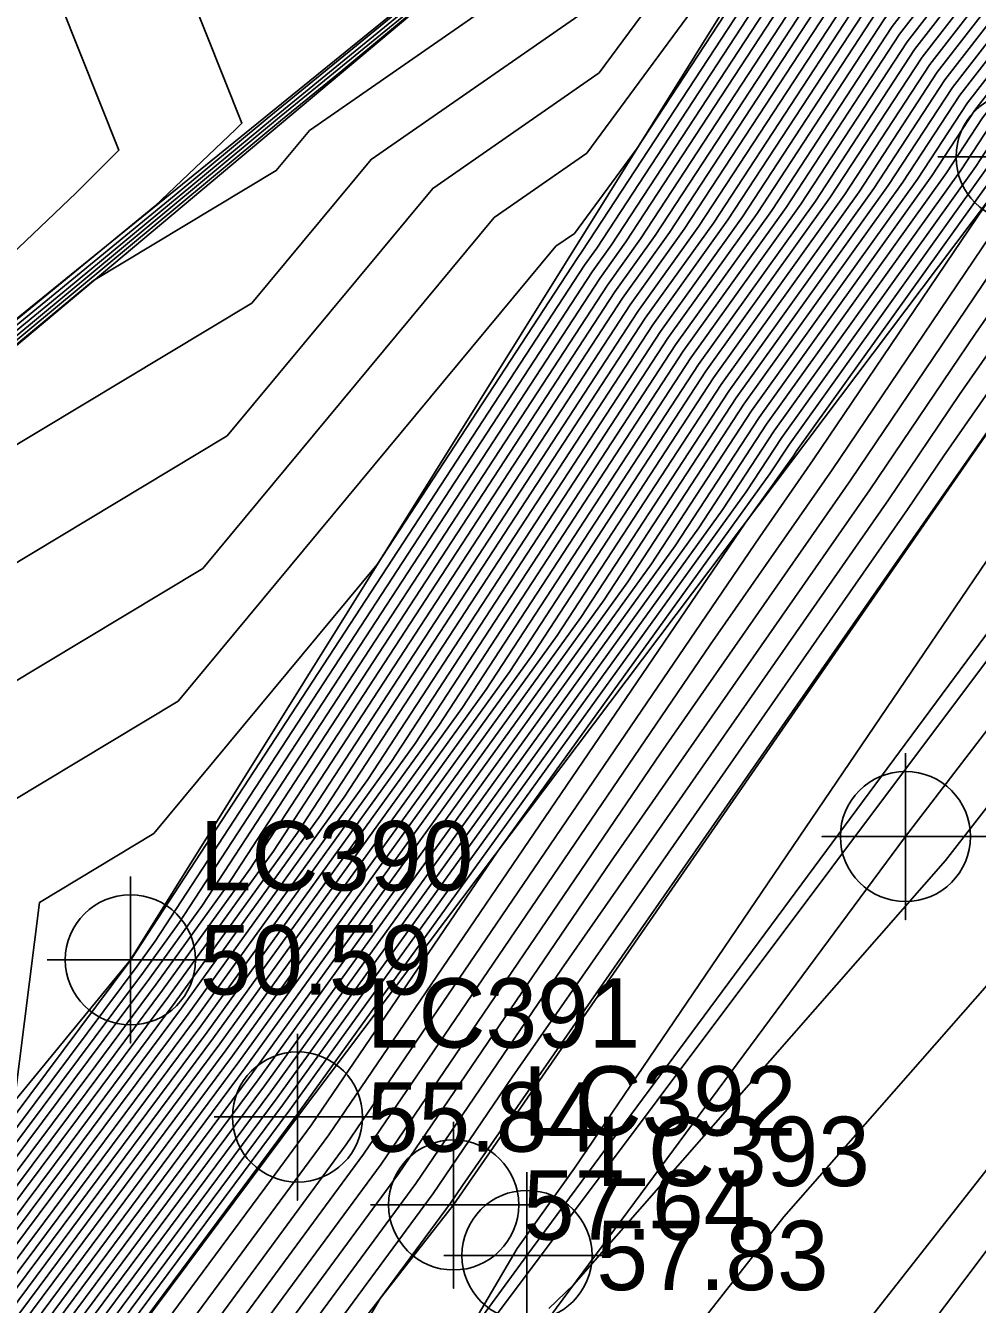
# Model space of a CAD drawing. Extents: x 2188792 to 2191981, y 386090 to 389710.
# Drawn here: x 2190687.86 to 2190722.15, y 388423.85 to 388469.93 of the extents above; entities that cross this region are included whole.
import ezdxf

# ---------------------------------------------------------------- set-up
doc = ezdxf.new("R2010")
doc.units = 0
for name, color, linetype in [('DTM Contours Major', 7, 'Continuous'), ('DTM Contours Minor', 7, 'Continuous'), ('Exist DTM Breakline', 7, 'Continuous'), ('Exist DTM Breakline Cogo Elevation', 7, 'Continuous'), ('Exist DTM Breakline Cogo Number', 7, 'Continuous'), ('Exist DTM Breakline Cogo Point CELL', 7, 'Continuous'), ('Exist DTM Breakline Underwater', 7, 'Continuous'), ('Exist Roads EOP', 7, 'Continuous'), ('Exist Roads EOT', 7, 'Continuous'), ('Exist Roads EOT Cogo Point CELL', 7, 'Continuous')]:
    doc.layers.add(name, color=color, linetype=linetype)

msp = doc.modelspace()

# ---------------------------------------------------------------- linework, layer by layer
at = {"layer": 'DTM Contours Major'}
for points in [[(2190678.699, 388420.503), (2190681.482, 388442.694), (2190694.241, 388450.369), (2190704.746, 388463.018), (2190708.08, 388465.334), (2190714.617, 388474.204), (2190716.506, 388476.141), (2190733.415, 388497.23), (2190738.811, 388503.959), (2190745.77, 388511.223), (2190764.767, 388531.995)], [(2190766.105, 388531.453), (2190747.401, 388509.22), (2190746.852, 388508.518), (2190736.585, 388496.621), (2190735.774, 388495.576), (2190719.013, 388476.054), (2190716.36, 388472.634), (2190709.489, 388462.136), (2190708.546, 388460.818), (2190693.38, 388437.592), (2190692.105, 388435.824), (2190691.003, 388434.343), (2190676.602, 388415.066)], [(2190767.103, 388530.576), (2190751.996, 388512.619), (2190748, 388507.51), (2190739.633, 388497.814), (2190736.942, 388494.345), (2190723.278, 388478.431), (2190717.718, 388471.263), (2190712.114, 388462.701), (2190709.912, 388459.624), (2190697.638, 388440.828), (2190693.252, 388434.745), (2190689.461, 388429.649), (2190678.051, 388414.376)], [(2190768.101, 388529.699), (2190756.592, 388516.018), (2190749.149, 388506.502), (2190742.681, 388499.007), (2190738.11, 388493.115), (2190727.544, 388480.808), (2190719.076, 388469.893), (2190714.739, 388463.266), (2190711.278, 388458.431), (2190701.897, 388444.065), (2190694.399, 388433.666), (2190687.918, 388424.954), (2190679.5, 388413.687)], [(2190769.099, 388528.821), (2190761.187, 388519.417), (2190750.297, 388505.494), (2190745.729, 388500.201), (2190739.279, 388491.884), (2190731.809, 388483.185), (2190720.434, 388468.522), (2190717.364, 388463.831), (2190712.644, 388457.238), (2190706.155, 388447.301), (2190695.547, 388432.587), (2190686.376, 388420.26)], [(2190770.377, 388526.214), (2190752.594, 388503.478), (2190751.825, 388502.587), (2190741.615, 388489.424), (2190740.34, 388487.939), (2190723.15, 388465.78), (2190722.614, 388464.961), (2190715.376, 388454.851), (2190714.672, 388453.774), (2190704.871, 388440.18), (2190698.162, 388430.319), (2190696.685, 388428.311), (2190684.103, 388411.323)], [(2190773.604, 388525.152), (2190763.473, 388512.153), (2190754.959, 388501.639), (2190749.621, 388494.778), (2190743.95, 388487.481), (2190734.82, 388475.745), (2190725.536, 388463.798), (2190722.081, 388458.837), (2190718.275, 388453.204), (2190708.956, 388439.824), (2190701.291, 388428.556), (2190690.697, 388414.157)], [(2190753.173, 388524.611), (2190744.564, 388514.235), (2190743.493, 388513.013), (2190730.276, 388499.234), (2190726.347, 388494.639), (2190709.9, 388477.28), (2190702.537, 388471.15), (2190696.934, 388466.563), (2190685.466, 388457.044), (2190673.765, 388447.445), (2190664.06, 388437), (2190658.474, 388431.603), (2190642.824, 388414.506)], [(2190765.782, 388522.815), (2190751.446, 388504.486), (2190748.777, 388501.394), (2190740.447, 388490.654), (2190736.075, 388485.562), (2190721.792, 388467.151), (2190719.989, 388464.396), (2190714.01, 388456.045), (2190710.413, 388450.537), (2190696.694, 388431.508), (2190684.833, 388415.566)]]:
    msp.add_lwpolyline(points, dxfattribs=at)
at = {"layer": 'DTM Contours Minor'}
for points in [[(2190693.873, 388536.747), (2190684.704, 388498.145), (2190684.317, 388492.666), (2190685.281, 388492.409), (2190695.651, 388466.413), (2190695.425, 388466.187), (2190692.519, 388463.421), (2190673.264, 388447.624), (2190671.107, 388445.302), (2190657.468, 388432.125), (2190655.857, 388430.365), (2190646.78, 388421.798)], [(2190676.022, 388415.342), (2190691.62, 388436.221), (2190691.646, 388436.256), (2190691.676, 388436.298), (2190707.999, 388461.295), (2190708.439, 388461.91), (2190715.817, 388473.183), (2190717.307, 388475.103), (2190735.306, 388496.068), (2190735.366, 388496.144), (2190736.586, 388497.558), (2190744.419, 388507.327), (2190746.412, 388509.407), (2190752.06, 388515.583), (2190765.706, 388531.804)], [(2190676.312, 388415.204), (2190691.312, 388435.282), (2190691.876, 388436.04), (2190692.528, 388436.945), (2190708.272, 388461.056), (2190708.964, 388462.023), (2190716.088, 388472.908), (2190718.16, 388475.578), (2190735.54, 388495.822), (2190735.975, 388496.383), (2190744.964, 388506.798), (2190746.289, 388508.45), (2190746.625, 388508.801), (2190747.581, 388509.846), (2190765.906, 388531.629)], [(2190766.305, 388531.278), (2190748.32, 388509.9), (2190747.082, 388508.316), (2190737.194, 388496.86), (2190736.007, 388495.33), (2190719.866, 388476.529), (2190716.632, 388472.36), (2190710.014, 388462.249), (2190708.819, 388460.579), (2190694.231, 388438.239), (2190692.334, 388435.608), (2190690.695, 388433.404), (2190676.892, 388414.928)], [(2190766.504, 388531.102), (2190749.239, 388510.579), (2190747.311, 388508.115), (2190737.804, 388497.098), (2190736.241, 388495.083), (2190720.719, 388477.004), (2190716.903, 388472.086), (2190710.539, 388462.362), (2190709.092, 388460.34), (2190695.083, 388438.887), (2190692.564, 388435.393), (2190690.386, 388432.465), (2190677.182, 388414.79)], [(2190766.704, 388530.927), (2190750.158, 388511.259), (2190747.541, 388507.913), (2190738.414, 388497.337), (2190736.475, 388494.837), (2190721.572, 388477.48), (2190717.175, 388471.812), (2190711.064, 388462.475), (2190709.365, 388460.102), (2190695.935, 388439.534), (2190692.793, 388435.177), (2190690.078, 388431.526), (2190677.471, 388414.652)], [(2190687.839, 388530.765), (2190680.778, 388501.039), (2190679.927, 388488.999), (2190682.047, 388488.435), (2190691.221, 388465.434), (2190689.682, 388463.899), (2190672.815, 388447.837), (2190658.012, 388434.756), (2190657.342, 388434.21), (2190656.65, 388434.843), (2190646.251, 388430.558), (2190654.091, 388430.603), (2190634.238, 388412.477)], [(2190766.903, 388530.751), (2190751.077, 388511.939), (2190747.771, 388507.711), (2190739.023, 388497.576), (2190736.708, 388494.591), (2190722.425, 388477.955), (2190717.446, 388471.538), (2190711.589, 388462.588), (2190709.638, 388459.863), (2190696.786, 388440.181), (2190693.023, 388434.961), (2190689.769, 388430.587), (2190677.761, 388414.514)], [(2190795.379, 388530.476), (2190782.251, 388516.307), (2190776.96, 388510.484), (2190770.903, 388502.606), (2190757.465, 388485.127), (2190753.944, 388480.765), (2190743.204, 388467.455), (2190739.071, 388462.335), (2190723.288, 388442.774), (2190721.001, 388439.846), (2190707.596, 388424.557), (2190706.71, 388423.706)], [(2190767.302, 388530.4), (2190752.915, 388513.298), (2190748.23, 388507.308), (2190740.242, 388498.053), (2190737.176, 388494.099), (2190724.131, 388478.906), (2190717.99, 388470.989), (2190712.639, 388462.814), (2190710.185, 388459.386), (2190698.49, 388441.476), (2190693.482, 388434.529), (2190689.152, 388428.71), (2190678.341, 388414.238)], [(2190767.502, 388530.225), (2190753.834, 388513.978), (2190748.46, 388507.107), (2190740.852, 388498.292), (2190737.409, 388493.853), (2190724.984, 388479.381), (2190718.261, 388470.715), (2190713.164, 388462.927), (2190710.458, 388459.147), (2190699.341, 388442.123), (2190693.711, 388434.314), (2190688.844, 388427.771), (2190678.631, 388414.101)], [(2190767.702, 388530.049), (2190754.753, 388514.658), (2190748.689, 388506.905), (2190741.462, 388498.53), (2190737.643, 388493.607), (2190725.838, 388479.857), (2190718.533, 388470.441), (2190713.689, 388463.04), (2190710.731, 388458.909), (2190700.193, 388442.77), (2190693.94, 388434.098), (2190688.535, 388426.832), (2190678.921, 388413.963)], [(2190767.901, 388529.874), (2190755.672, 388515.338), (2190748.919, 388506.703), (2190742.071, 388498.769), (2190737.877, 388493.361), (2190726.691, 388480.332), (2190718.804, 388470.167), (2190714.214, 388463.153), (2190711.004, 388458.67), (2190701.045, 388443.417), (2190694.17, 388433.882), (2190688.227, 388425.893), (2190679.21, 388413.825)], [(2190768.3, 388529.523), (2190757.511, 388516.697), (2190749.378, 388506.3), (2190743.291, 388499.246), (2190738.344, 388492.869), (2190728.397, 388481.283), (2190719.348, 388469.619), (2190715.264, 388463.379), (2190711.551, 388458.193), (2190702.748, 388444.712), (2190694.629, 388433.451), (2190687.61, 388424.015), (2190679.79, 388413.549)], [(2190768.699, 388529.172), (2190759.349, 388518.057), (2190749.838, 388505.897), (2190744.51, 388499.723), (2190738.811, 388492.377), (2190730.103, 388482.234), (2190719.891, 388469.07), (2190716.314, 388463.605), (2190712.097, 388457.715), (2190704.452, 388446.007), (2190695.088, 388433.019), (2190686.993, 388422.138)], [(2190768.5, 388529.348), (2190758.43, 388517.377), (2190749.608, 388506.099), (2190743.9, 388499.485), (2190738.578, 388492.623), (2190729.25, 388481.758), (2190719.619, 388469.344), (2190715.789, 388463.492), (2190711.824, 388457.954), (2190703.6, 388445.359), (2190694.858, 388433.235), (2190687.301, 388423.077)], [(2190768.899, 388528.997), (2190760.268, 388518.737), (2190750.068, 388505.695), (2190745.119, 388499.962), (2190739.045, 388492.131), (2190730.956, 388482.709), (2190720.163, 388468.796), (2190716.839, 388463.718), (2190712.37, 388457.477), (2190705.303, 388446.654), (2190695.317, 388432.803), (2190686.684, 388421.199)], [(2190710.13, 388412.961), (2190725.799, 388432.917), (2190728.133, 388435.579), (2190741.714, 388452.967), (2190743.32, 388454.957), (2190761.453, 388477.42), (2190761.871, 388477.937), (2190772.404, 388490.986), (2190774.942, 388494.126), (2190775.084, 388494.3), (2190793.854, 388515.49), (2190795.349, 388517.278), (2190804.993, 388528.211)], [(2190674.831, 388419.267), (2190678.042, 388444.871), (2190695.124, 388455.147), (2190702.527, 388464.062), (2190708.526, 388468.228), (2190713.467, 388474.932), (2190719.667, 388481.292), (2190732.762, 388497.625), (2190736.941, 388502.837), (2190745.556, 388511.828), (2190760.483, 388528.15)], [(2190675.442, 388415.618), (2190683.082, 388425.844), (2190684.922, 388440.516), (2190693.358, 388445.591), (2190706.964, 388461.975), (2190707.634, 388462.44), (2190709.87, 388465.474), (2190715.274, 388473.731), (2190715.6, 388474.152), (2190719.83, 388479.078), (2190734.067, 388496.834), (2190740.68, 388505.082), (2190745.984, 388510.617), (2190761.018, 388527.057)], [(2190771.227, 388526.806), (2190752.824, 388503.276), (2190752.435, 388502.825), (2190741.849, 388489.178), (2190741.193, 388488.414), (2190723.422, 388465.506), (2190723.139, 388465.074), (2190715.649, 388454.613), (2190715.523, 388454.421), (2190713.779, 388452.001), (2190698.788, 388429.966), (2190695.487, 388425.48), (2190684.666, 388410.87)], [(2190755.524, 388526.127), (2190747.633, 388516.616), (2190744.915, 388513.644), (2190731.333, 388499.469), (2190730.805, 388498.81), (2190729.15, 388496.746), (2190710.017, 388477.116), (2190709.864, 388476.91), (2190708.198, 388475.753), (2190699.248, 388468.3), (2190697.119, 388466.556), (2190681.595, 388453.672), (2190673.932, 388447.385), (2190661.711, 388434.233), (2190658.809, 388431.429), (2190639.209, 388410.018)], [(2190769.458, 388525.535), (2190752.364, 388503.679), (2190751.216, 388502.348), (2190741.382, 388489.67), (2190739.487, 388487.463), (2190722.879, 388466.055), (2190722.089, 388464.848), (2190715.102, 388455.09), (2190713.82, 388453.126), (2190697.611, 388430.645), (2190683.599, 388411.81)], [(2190773.027, 388525.587), (2190765.426, 388515.834), (2190754.32, 388502.12), (2190750.776, 388497.564), (2190743.32, 388487.969), (2190737.294, 388480.223), (2190724.908, 388464.284), (2190722.651, 388461.044), (2190717.596, 388453.563), (2190710.741, 388443.719), (2190700.665, 388428.909), (2190691.895, 388416.988)], [(2190768.539, 388524.855), (2190752.135, 388503.881), (2190750.606, 388502.11), (2190741.148, 388489.916), (2190738.634, 388486.988), (2190722.607, 388466.329), (2190721.564, 388464.735), (2190714.829, 388455.329), (2190712.968, 388452.479), (2190697.382, 388430.861), (2190683.908, 388412.749)], [(2190774.181, 388524.718), (2190761.519, 388508.472), (2190755.597, 388501.158), (2190748.466, 388491.992), (2190744.581, 388486.993), (2190732.346, 388471.267), (2190726.164, 388463.311), (2190721.51, 388456.631), (2190718.953, 388452.846), (2190707.172, 388435.929), (2190701.917, 388428.204), (2190689.5, 388411.326)], [(2190661.909, 388413.553), (2190666.214, 388424.362), (2190674.303, 388444.668), (2190674.602, 388447.049), (2190696.007, 388459.925), (2190700.309, 388465.105), (2190708.972, 388471.122), (2190712.317, 388475.66), (2190722.828, 388486.443), (2190732.11, 388498.02), (2190735.072, 388501.714), (2190745.343, 388512.433), (2190756.2, 388524.306)], [(2190767.62, 388524.175), (2190751.905, 388504.083), (2190749.996, 388501.871), (2190740.914, 388490.162), (2190737.781, 388486.512), (2190722.335, 388466.603), (2190721.039, 388464.622), (2190714.556, 388455.567), (2190712.117, 388451.832), (2190697.153, 388431.077), (2190684.216, 388413.688)], [(2190774.758, 388524.284), (2190759.566, 388504.79), (2190756.236, 388500.678), (2190747.31, 388489.206), (2190745.211, 388486.504), (2190729.872, 388466.789), (2190726.792, 388462.825), (2190720.94, 388454.424), (2190719.632, 388452.487), (2190705.388, 388432.034), (2190702.542, 388427.851), (2190688.302, 388408.495)], [(2190750.823, 388523.095), (2190743.939, 388514.8), (2190739.641, 388509.895), (2190729.842, 388499.679), (2190718.971, 388486.968), (2190709.891, 388477.385), (2190705.827, 388474), (2190696.75, 388466.57), (2190689.337, 388460.417), (2190673.598, 388447.505), (2190666.409, 388439.768), (2190658.138, 388431.777), (2190647.168, 388419.793)], [(2190766.701, 388523.495), (2190751.675, 388504.284), (2190749.387, 388501.632), (2190740.681, 388490.408), (2190736.928, 388486.037), (2190722.064, 388466.877), (2190720.514, 388464.509), (2190714.283, 388455.806), (2190711.265, 388451.185), (2190696.923, 388431.293), (2190684.525, 388414.627)], [(2190690.327, 388406.439), (2190700.637, 388424.059), (2190703.168, 388427.499), (2190703.603, 388428.138), (2190720.31, 388452.129), (2190720.37, 388452.217), (2190726.515, 388461.039), (2190727.429, 388462.33), (2190727.499, 388462.42), (2190728.127, 388463.246), (2190745.842, 388486.016), (2190746.155, 388486.419), (2190756.874, 388500.197), (2190757.613, 388501.109), (2190764.359, 388509.766), (2190772.467, 388519.209), (2190775.862, 388523.505)], [(2190769.332, 388523.197), (2190753.485, 388503.626), (2190753.053, 388503.075), (2190753.044, 388503.064), (2190742.083, 388488.932), (2190742.046, 388488.889), (2190723.693, 388465.232), (2190723.664, 388465.187), (2190722.687, 388463.823), (2190716.239, 388454.28), (2190714.31, 388451.509), (2190699.413, 388429.614), (2190694.29, 388422.65)], [(2190703.363, 388422.111), (2190705.566, 388425.861), (2190707.639, 388428.766), (2190722.479, 388450.627), (2190726.197, 388456.103), (2190729.353, 388460.558), (2190739.397, 388473.629), (2190747.591, 388484.415), (2190753.1, 388491.589), (2190758.693, 388498.957), (2190766.196, 388507.696), (2190777.695, 388522.249)], [(2190794.29, 388522.378), (2190789.469, 388517.174), (2190775.935, 388502.28), (2190772.937, 388498.381), (2190766.286, 388489.73), (2190757.907, 388479.351), (2190752.329, 388472.438), (2190741.195, 388458.646), (2190732.501, 388447.87), (2190724.567, 388437.713), (2190715.181, 388427.008), (2190707.654, 388417.421)], [(2190764.863, 388522.136), (2190751.216, 388504.687), (2190748.167, 388501.155), (2190740.213, 388490.9), (2190735.222, 388485.086), (2190721.521, 388467.425), (2190719.464, 388464.283), (2190713.736, 388456.283), (2190709.562, 388449.89), (2190696.464, 388431.724), (2190685.142, 388416.505)], [(2190748.472, 388521.58), (2190743.314, 388515.364), (2190735.788, 388506.777), (2190729.408, 388500.125), (2190711.596, 388479.297), (2190709.883, 388477.489), (2190709.116, 388476.851), (2190696.566, 388466.576), (2190693.208, 388463.789), (2190673.431, 388447.564), (2190668.758, 388442.535), (2190657.803, 388431.951), (2190651.513, 388425.079), (2190636.429, 388410.843)], [(2190675.732, 388415.48), (2190687.465, 388431.185), (2190688.362, 388438.338), (2190692.475, 388440.813), (2190700.526, 388450.507), (2190707.726, 388461.534), (2190707.914, 388461.797), (2190715.545, 388473.457), (2190716.454, 388474.627), (2190728.208, 388488.318), (2190734.72, 388496.439), (2190742.55, 388506.205), (2190746.198, 388510.012), (2190756.539, 388521.32)], [(2190763.944, 388521.456), (2190750.986, 388504.889), (2190747.558, 388500.916), (2190739.98, 388491.146), (2190734.368, 388484.611), (2190721.249, 388467.699), (2190718.939, 388464.17), (2190713.463, 388456.522), (2190708.71, 388449.243), (2190696.235, 388431.94), (2190685.45, 388417.443)], [(2190650.447, 388411.504), (2190657.675, 388429.651), (2190659.144, 388431.256), (2190659.362, 388431.466), (2190674.099, 388447.326), (2190677.723, 388450.299), (2190690.307, 388460.743), (2190696.89, 388464.703), (2190698.09, 388466.149), (2190709.418, 388474.016), (2190711.167, 388476.388), (2190725.989, 388491.595), (2190731.457, 388498.415), (2190733.202, 388500.591), (2190745.129, 388513.038), (2190751.917, 388520.461)], [(2190763.025, 388520.776), (2190750.757, 388505.091), (2190746.948, 388500.678), (2190739.746, 388491.392), (2190733.515, 388484.135), (2190720.977, 388467.974), (2190718.414, 388464.057), (2190713.19, 388456.761), (2190707.858, 388448.596), (2190696.005, 388432.156), (2190685.759, 388418.382)], [(2190762.106, 388520.096), (2190750.527, 388505.292), (2190746.339, 388500.439), (2190739.512, 388491.638), (2190732.662, 388483.66), (2190720.706, 388468.248), (2190717.889, 388463.944), (2190712.917, 388456.999), (2190707.007, 388447.948), (2190695.776, 388432.372), (2190686.067, 388419.321)], [(2190767.379, 388519.516), (2190753.682, 388502.601), (2190751.931, 388500.35), (2190742.69, 388488.457), (2190739.767, 388484.701), (2190724.28, 388464.77), (2190723.221, 388463.251), (2190716.918, 388453.922), (2190712.525, 388447.614), (2190700.039, 388429.261), (2190693.092, 388419.819)]]:
    msp.add_lwpolyline(points, dxfattribs=at)
at = {"layer": 'Exist DTM Breakline'}
for points in [[(2190573.365, 388260.981), (2190597.901, 388295.54), (2190631.673, 388341.911), (2190665.633, 388387.704), (2190697.655, 388430.604), (2190723.725, 388465.2), (2190753.059, 388503.07), (2190785.767, 388545.802), (2190819.064, 388584.997), (2190852.901, 388626.1), (2190890.215, 388665.473), (2190930.375, 388707.631)], [(2190577.542, 388257.996), (2190603.612, 388290.612), (2190636.664, 388338.271), (2190669.633, 388384.463), (2190703.281, 388427.435), (2190727.416, 388462.342), (2190757.056, 388500.06), (2190789.024, 388542.543), (2190823.823, 388581.148), (2190857.673, 388621.065), (2190895.218, 388660.937), (2190934.113, 388704.472)], [(2190581.907, 388254.915), (2190606.074, 388288.679), (2190639.657, 388335.907), (2190673.648, 388381.454), (2190705.924, 388425.615), (2190730.79, 388459.235), (2190760.7, 388497.606), (2190793.213, 388538.942), (2190826.757, 388578.342), (2190860.823, 388618.157), (2190897.463, 388658.369), (2190937.269, 388700.539)], [(2190562.442, 388270.056), (2190592.552, 388300.841), (2190622.991, 388348.012), (2190655.878, 388392.695), (2190691.635, 388436.266), (2190715.121, 388473.885), (2190746.669, 388508.678), (2190779.529, 388550.766), (2190810.094, 388591.723), (2190838.625, 388638.055)], [(2190638.618, 388409.389), (2190674.249, 388447.272), (2190709.907, 388477.186), (2190744.772, 388514.048)]]:
    msp.add_lwpolyline(points, dxfattribs=at)
at = {"layer": 'Exist DTM Breakline Cogo Point CELL'}
for points in [[(2190723.725, 388468.2), (2190723.725, 388462.2), (2190723.725, 388465.2), (2190726.725, 388465.2), (2190720.725, 388465.2)], [(2190691.635, 388439.266), (2190691.635, 388433.266), (2190691.635, 388436.266), (2190694.635, 388436.266), (2190688.635, 388436.266)], [(2190697.655, 388433.604), (2190697.655, 388427.604), (2190697.655, 388430.604), (2190700.655, 388430.604), (2190694.655, 388430.604)], [(2190703.281, 388430.435), (2190703.281, 388424.435), (2190703.281, 388427.435), (2190706.281, 388427.435), (2190700.281, 388427.435)], [(2190705.924, 388428.615), (2190705.924, 388422.615), (2190705.924, 388425.615), (2190708.924, 388425.615), (2190702.924, 388425.615)]]:
    msp.add_lwpolyline(points, dxfattribs=at)
for centre in [(2190723.725, 388465.2), (2190691.635, 388436.266), (2190697.655, 388430.604), (2190703.281, 388427.435), (2190705.924, 388425.615)]:
    msp.add_circle(centre, 2.344, dxfattribs=at)
at = {"layer": 'Exist DTM Breakline Underwater'}
msp.add_lwpolyline([(2190635.952, 388411.161), (2190673.121, 388447.675), (2190709.881, 388477.513), (2190741.446, 388517.05), (2190777.128, 388553.237)], dxfattribs=at)
at = {"layer": 'Exist Roads EOP'}
msp.add_lwpolyline([(2191117.249, 388879.058), (2191079.828, 388842.231), (2191041.78, 388804.717), (2191005.521, 388768.388), (2190968.813, 388731.779), (2190932.611, 388694.747), (2190897.463, 388657.367), (2190862.115, 388618.542), (2190828.092, 388579.337), (2190795.886, 388540.624), (2190765.721, 388503.072), (2190733.106, 388461.208), (2190701.312, 388418.791), (2190672.539, 388379.484), (2190643.174, 388339.162), (2190612.645, 388296.995), (2190582.398, 388254.562), (2190551.22, 388211.33), (2190519.268, 388166.971), (2190488.249, 388123.952), (2190458.501, 388082.405), (2190428.971, 388041.571), (2190398.227, 387998.986)], dxfattribs=at)
at = {"layer": 'Exist Roads EOT'}
for points in [[(2190408.016, 387990.619), (2190439.107, 388033.638), (2190467.847, 388074.164), (2190498.203, 388115.837), (2190529, 388158.896), (2190561.283, 388203.581), (2190592.611, 388247.356), (2190622.811, 388289.51), (2190652.954, 388330.977), (2190681.755, 388370.469), (2190711.272, 388410.904), (2190743.801, 388454.121), (2190774.93, 388494.241), (2190804.861, 388531.697), (2190837.827, 388571.618), (2190870.748, 388609.702), (2190906.526, 388649.037), (2190941.177, 388685.637), (2190977.299, 388722.46), (2191013.038, 388758.347), (2191050.74, 388795.921), (2191087.875, 388832.598), (2191125.862, 388870.149)], [(2190415.064, 388019.09), (2190445.56, 388061.245), (2190473.487, 388100.115), (2190503.229, 388141.605), (2190533.333, 388183.744), (2190563.731, 388225.945), (2190594.017, 388268.083), (2190624.176, 388310.153), (2190656.565, 388354.896), (2190687.512, 388397.436), (2190719.557, 388440.71), (2190751.07, 388481.79), (2190777.618, 388515.751), (2190809.207, 388554.646), (2190841.125, 388592.518), (2190874.304, 388630.266), (2190909.444, 388668.428), (2190945.996, 388706.518), (2190984.282, 388745.174), (2191021.668, 388782.38), (2191059.687, 388820.174), (2191097.04, 388857.128), (2191110.466, 388870.43)]]:
    msp.add_lwpolyline(points, dxfattribs=at)
at = {"layer": 'Exist Roads EOT Cogo Point CELL'}
msp.add_lwpolyline([(2190719.557, 388443.71), (2190719.557, 388437.71), (2190719.557, 388440.71), (2190716.557, 388440.71), (2190722.557, 388440.71)], dxfattribs=at)
msp.add_circle((2190719.557, 388440.71), 2.344, dxfattribs=at)

# ---------------------------------------------------------------- texts
at = {"layer": 'Exist DTM Breakline Cogo Elevation'}
for s, p in [('50.59', (2190694.135, 388435.016)), ('55.84', (2190700.155, 388429.354)), ('57.64', (2190705.781, 388426.185)), ('57.83', (2190708.424, 388424.365))]:
    msp.add_text(s, height=2.5, dxfattribs=at).set_placement(p)
at = {"layer": 'Exist DTM Breakline Cogo Number'}
for s, p in [('LC390', (2190694.135, 388438.766)), ('LC391', (2190700.155, 388433.104)), ('LC392', (2190705.781, 388429.935)), ('LC393', (2190708.424, 388428.115))]:
    msp.add_text(s, height=2.5, dxfattribs=at).set_placement(p)

doc.saveas('drawing.dxf')
